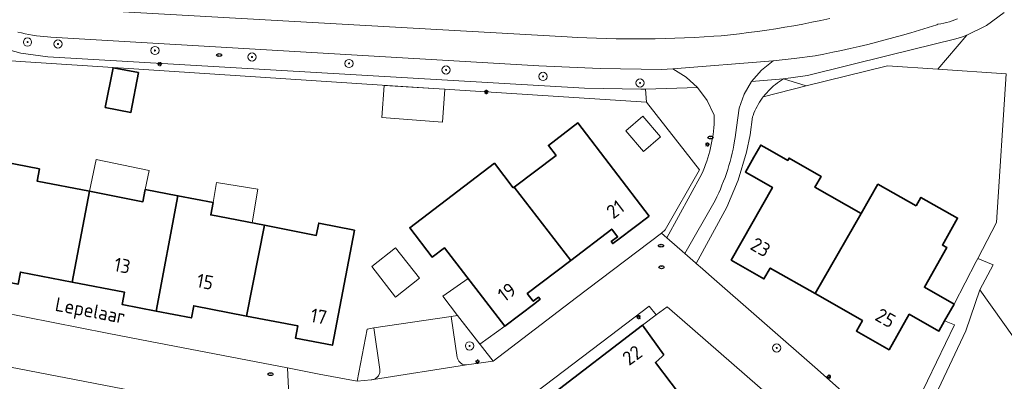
# Model space of a CAD drawing. Header units: metres. Extents: x 152610 to 160096, y 456114 to 462495.
# Tile 620 of 938: x 158727 to 158822, y 460415 to 460450. Entities that reach past the tile are written whole.
import ezdxf
from ezdxf.enums import TextEntityAlignment as Align

# ---------------------------------------------------------------- set-up
doc = ezdxf.new("R2010")
doc.units = ezdxf.units.M
doc.header["$LTSCALE"] = 0.5
doc.layers.get('0').update_dxf_attribs({"linetype": 'CONTINUOUS'})
for name, color, linetype, lineweight in [('B-PV-GR-BEPLANTING_CULTUUR_BOSPLANTSOEN-GV', 251, 'CONTINUOUS', 18), ('B-PV-GR-BEPLANTING_CULTUUR_HEESTERS-GV', 251, 'CONTINUOUS', 18), ('B-PV-GR-BOOM-S', 251, 'CONTINUOUS', 25), ('B-PV-GW-TALUD_KRUIN-G', 251, 'CONTINUOUS', 18), ('B-PV-IE-MEUBILAIR-S', 251, 'CONTINUOUS', 25), ('B-PV-OG-BEBOUWING-GV', 6, 'CONTINUOUS', 35), ('B-PV-OG-BEBOUWING-T18', 1, 'CONTINUOUS', 18), ('B-PV-OG-BEBOUWING_OVERBOUWING-GV', 251, 'CONTINUOUS', 18), ('B-PV-OG-BEBOUWING_SCHUUR-GV', 251, 'CONTINUOUS', 18), ('B-PV-OG-TERREIN_BEGROEID-GV', 251, 'CONTINUOUS', 18), ('B-PV-OG-TOPOGRAFIE-T18', 1, 'CONTINUOUS', 18), ('B-PV-VH-GESLOTENVERHARDING_ASFALT-GV', 251, 'CONTINUOUS', 18), ('B-PV-VH-OPENVERHARDING_BETONSTRAATSTEEN-GV', 251, 'CONTINUOUS', 18), ('B-PV-VH-OPENVERHARDING_TEGEL-GV', 251, 'CONTINUOUS', 18)]:
    doc.layers.add(name, color=color, linetype=linetype, lineweight=lineweight)
doc.styles.add('NLCS-ISO', font='NLCS-ISO.ttf')
doc.styles.add('NLCS-ISO-M750-T18', font='NLCS-ISO.ttf', dxfattribs={"height": 1.35})

# ---------------------------------------------------------------- blocks, each defined once
blk = doc.blocks.new('SIE-MEUBILAIR_PAAL_LICHTMAST-SO')
for points in [[(-0.62, 0), (-1, 0)], [(-0.71, 0.71), (-0.44, 0.44)], [(0, 1), (0, 0.62)], [(0.44, 0.44), (0.71, 0.71)], [(1, 0), (0.62, 0)], [(-0.71, -0.71), (-0.44, -0.44)], [(0, -0.62), (0, -1)], [(0.44, -0.44), (0.71, -0.71)]]:
    blk.add_lwpolyline(points)
blk.add_circle((0, 0), 0.5)
blk = doc.blocks.new('SIE-MEUBILAIR_PUT_RIOOLPUT-SO')
blk.add_ellipse((0, 0), major_axis=(1.25, 0), ratio=0.54)
at = {"style": 'NLCS-ISO'}
blk.add_text('ri', height=0.75, dxfattribs=at).set_placement((-0.04, 0.07), align=Align.MIDDLE_CENTER)
blk = doc.blocks.new('SGR-BOOM_GBKN-SO')
at = {"linetype": 'ByBlock', "lineweight": 18}
h = blk.add_hatch(color=0, dxfattribs=at)
h.dxf.hatch_style = 1
edge = h.paths.add_edge_path()
edge.add_arc((0, 0), 0.25, 0, 360)
at = {"color": 0, "linetype": 'ByBlock', "lineweight": 18}
for radius in [2, 0.25]:
    blk.add_circle((0, 0), radius, dxfattribs=at)
at = {"color": 0, "linetype": 'ByBlock', "lineweight": 18, "style": 'NLCS-ISO'}
blk.add_attdef('SOORT', (2.5, 0), '', height=1.5, dxfattribs=at)

msp = doc.modelspace()

# ---------------------------------------------------------------- linework, layer by layer
at = {"layer": 'B-PV-GR-BEPLANTING_CULTUUR_BOSPLANTSOEN-GV', "flags": 128}
for points in [[(158728.783, 460451.519), (158779.76, 460448.64), (158780.705, 460448.588), (158781.651, 460448.544), (158782.597, 460448.508), (158783.543, 460448.48), (158784.49, 460448.46), (158785.436, 460448.448), (158786.383, 460448.444), (158787.33, 460448.448), (158788.276, 460448.46), (158789.223, 460448.48), (158790.169, 460448.508), (158791.115, 460448.544), (158792.061, 460448.588), (158793.006, 460448.64), (158793.951, 460448.7), (158794.66, 460448.75), (158795.54, 460448.845), (158796.42, 460448.948), (158797.298, 460449.059), (158798.176, 460449.177), (158799.052, 460449.304), (158799.927, 460449.439), (158800.801, 460449.581), (158801.673, 460449.731), (158802.544, 460449.89), (158803.414, 460450.056), (158804.282, 460450.23), (158805.149, 460450.412)], [(158718.693, 460363.189), (158736.346, 460364.84), (158742.508, 460366.492), (158769.764, 460377.24), (158780.202, 460383.41), (158813.028, 460408.978), (158818.323, 460420.212), (158819.666, 460424.171), (158820.969, 460426.584), (158819.466, 460427.187), (158819.315, 460426.895), (158817.185, 460422.794), (158816.264, 460421.167), (158817.205, 460420.778), (158811.991, 460409.931), (158802.434, 460402.398), (158779.481, 460384.571), (158769.011, 460378.865), (158762.511, 460376.279), (158747.855, 460370.433), (158742.219, 460368.185), (158735.931, 460366.473), (158718.717, 460364.915)]]:
    msp.add_lwpolyline(points, dxfattribs=at)
msp.add_lwpolyline([(158726.886, 460447.061), (158724.332, 460447.774), (158724.082, 460446.458), (158726.876, 460446.273), (158738.301, 460445.518), (158738.811, 460445.484), (158761.86, 460443.96), (158787.42, 460442.32), (158787.32, 460443.598), (158786.889, 460443.584), (158781.43, 460443.695), (158729.515, 460446.719)], close=True, dxfattribs=at)
at = {"layer": 'B-PV-GR-BEPLANTING_CULTUUR_HEESTERS-GV', "flags": 128}
for points in [[(158815.592, 460445.526), (158818.428, 460448.807), (158817.885, 460448.612), (158817.334, 460448.444), (158810.93, 460446.864), (158803, 460444.91), (158800.674, 460444.582), (158802.88, 460443.92), (158810.73, 460445.86)], [(158802.88, 460443.92), (158800.674, 460444.582), (158800.475, 460444.459), (158800.28, 460444.33), (158800.089, 460444.194), (158799.903, 460444.051), (158799.723, 460443.902), (158799.547, 460443.748), (158799.377, 460443.587), (158799.213, 460443.42), (158799.054, 460443.248), (158798.901, 460443.071), (158798.754, 460442.889), (158798.721, 460442.846)], [(158793.293, 460442.496), (158792.346, 460443.755), (158787.32, 460443.598), (158787.42, 460442.32), (158791.16, 460437.54), (158792.55, 460435.77), (158789.22, 460429.96), (158788.86, 460429.66), (158789.398, 460429.192), (158792.763, 460435.384), (158792.896, 460435.688), (158793.021, 460435.996), (158793.139, 460436.306), (158793.25, 460436.619), (158793.353, 460436.935), (158793.448, 460437.253), (158793.536, 460437.573), (158793.616, 460437.895), (158793.688, 460438.219), (158793.752, 460438.545), (158793.809, 460438.872), (158793.857, 460439.2), (158793.898, 460439.53), (158793.931, 460439.86), (158793.955, 460440.191), (158793.972, 460440.523), (158793.981, 460440.855), (158793.982, 460441.08)], [(158772.58, 460417.26), (158769.156, 460421.69), (158768.53, 460421.59), (158769.12, 460417.633), (158769.136, 460417.551), (158769.16, 460417.472), (158769.192, 460417.395), (158769.23, 460417.321), (158769.276, 460417.251), (158769.328, 460417.186), (158769.386, 460417.127), (158769.45, 460417.073), (158769.518, 460417.025), (158769.591, 460416.985), (158769.667, 460416.951), (158769.746, 460416.925), (158769.827, 460416.907), (158769.91, 460416.897), (158769.993, 460416.894), (158770.019, 460416.895)], [(158761.627, 460416.468), (158761.06, 460420.48), (158760.403, 460420.371), (158759.44, 460415.33), (158760.79, 460415.46), (158760.864, 460415.466), (158760.938, 460415.479), (158761.019, 460415.501), (158761.098, 460415.53), (158761.174, 460415.567), (158761.246, 460415.61), (158761.313, 460415.661), (158761.376, 460415.717), (158761.432, 460415.779), (158761.483, 460415.846), (158761.527, 460415.918), (158761.563, 460415.994), (158761.593, 460416.072), (158761.615, 460416.153), (158761.629, 460416.236), (158761.635, 460416.32), (158761.634, 460416.404)]]:
    msp.add_lwpolyline(points, close=True, dxfattribs=at)
msp.add_lwpolyline([(158778.03, 460413.84), (158787.03, 460420.74), (158788.368, 460421.747), (158787.69, 460422.59), (158783.9, 460419.73), (158774.01, 460412.2)], dxfattribs=at)
at = {"layer": 'B-PV-GW-TALUD_KRUIN-G', "flags": 128}
msp.add_lwpolyline([(158819.466, 460427.187), (158819.315, 460426.895), (158817.185, 460422.794), (158816.264, 460421.167), (158817.205, 460420.778), (158811.991, 460409.931), (158802.434, 460402.398), (158779.481, 460384.571), (158769.011, 460378.865), (158762.511, 460376.279), (158747.855, 460370.433), (158742.219, 460368.185), (158735.931, 460366.473), (158718.717, 460364.915), (158701.117, 460365.263), (158684.21, 460368.632), (158684.158, 460368.642)], dxfattribs=at)
at = {"layer": 'B-PV-OG-BEBOUWING-GV', "flags": 128}
for points in [[(158738.287, 460445.205), (158735.814, 460445.664), (158735.071, 460441.818), (158737.543, 460441.342)], [(158787.67, 460431.3), (158780.79, 460440.32), (158777.93, 460438.15), (158778.67, 460437.18), (158774.629, 460434.101), (158780.098, 460427.019), (158784.06, 460430.04), (158784.629, 460429.289), (158784.016, 460428.84), (158784.164, 460428.639), (158784.78, 460429.09)], [(158799.348, 460437.681), (158798.474, 460438.177), (158797.815, 460437.011), (158796.997, 460435.564), (158797.869, 460435.069), (158799.61, 460434.08), (158795.63, 460427.04), (158798.79, 460425.22), (158799.39, 460426.28), (158803.747, 460423.799), (158808.205, 460431.553), (158808.179, 460431.568), (158803.71, 460434.1), (158804.31, 460435.15), (158801.21, 460436.91), (158801.087, 460436.693)], [(158728.7, 460435.87), (158725.21, 460436.55), (158723.04, 460425.4), (158726.63, 460424.71), (158726.85, 460425.88), (158731.851, 460424.913), (158733.556, 460433.702), (158728.47, 460434.69)], [(158774.534, 460434.028), (158772.716, 460436.415), (158764.523, 460430.172), (158766.686, 460427.333), (158767.88, 460428.242), (158773.72, 460420.66), (158776.62, 460422.86), (158777.137, 460423.259), (158776.985, 460423.457), (158776.468, 460423.058), (158775.89, 460423.81), (158780.098, 460427.019), (158774.629, 460434.101)], [(158742.1, 460433.268), (158738.94, 460433.88), (158738.71, 460432.7), (158733.556, 460433.702), (158731.851, 460424.913), (158736.93, 460423.93), (158736.7, 460422.75), (158739.982, 460422.113)], [(158813.502, 460432.286), (158809.804, 460434.382), (158808.179, 460431.568), (158808.205, 460431.553), (158803.747, 460423.799), (158808.31, 460421.2), (158807.73, 460420.17), (158810.89, 460418.37), (158812.835, 460421.808), (158815.707, 460420.183), (158816.264, 460421.167), (158817.185, 460422.794), (158814.312, 460424.419), (158816.48, 460428.25), (158816.045, 460428.496), (158817.522, 460431.107), (158813.969, 460433.118)], [(158745.5, 460432.61), (158742.1, 460433.268), (158739.982, 460422.113), (158743.4, 460421.45), (158743.63, 460422.62), (158748.744, 460421.63), (158750.459, 460430.414), (158745.27, 460431.42)], [(158759.19, 460429.95), (158755.72, 460430.62), (158755.48, 460429.44), (158750.459, 460430.414), (158748.744, 460421.63), (158753.7, 460420.67), (158753.47, 460419.48), (158757.04, 460418.81)], [(158789.108, 460417.885), (158787.03, 460420.74), (158778.03, 460413.84), (158780.21, 460411), (158781.17, 460411.74), (158784.208, 460407.777), (158791.331, 460413.146), (158788.28, 460417.12), (158788.924, 460417.715)]]:
    msp.add_lwpolyline(points, close=True, dxfattribs=at)
at = {"layer": 'B-PV-OG-BEBOUWING_OVERBOUWING-GV', "flags": 128}
for points in [[(158767.915, 460443.572), (158762.034, 460443.949), (158761.806, 460440.835), (158767.684, 460440.407)], [(158739.3, 460435.725), (158734.182, 460436.77), (158733.556, 460433.702), (158738.71, 460432.7), (158738.94, 460433.88)], [(158749.818, 460433.899), (158745.824, 460434.562), (158745.5, 460432.61), (158745.27, 460431.42), (158749.277, 460430.643)], [(158773.72, 460420.66), (158770.171, 460425.268), (158767.719, 460423.566), (158769.156, 460421.69), (158771.303, 460418.912)]]:
    msp.add_lwpolyline(points, close=True, dxfattribs=at)
at = {"layer": 'B-PV-OG-BEBOUWING_SCHUUR-GV', "flags": 128}
for points in [[(158788.766, 460438.967), (158787.056, 460440.961), (158785.421, 460439.56), (158787.131, 460437.565)], [(158765.464, 460425.294), (158763.153, 460428.233), (158760.838, 460426.412), (158763.15, 460423.474)]]:
    msp.add_lwpolyline(points, close=True, dxfattribs=at)
at = {"layer": 'B-PV-OG-TERREIN_BEGROEID-GV', "flags": 128}
for points in [[(158822.013, 460451), (158820.319, 460449.742), (158818.428, 460448.807), (158815.592, 460445.526), (158822.23, 460445.07), (158821.29, 460430.7), (158819.466, 460427.187), (158820.969, 460426.584), (158819.666, 460424.171), (158826.33, 460414.78)], [(158826.33, 460414.78), (158819.666, 460424.171), (158818.323, 460420.212), (158813.028, 460408.978)]]:
    msp.add_lwpolyline(points, dxfattribs=at)
at = {"layer": 'B-PV-VH-GESLOTENVERHARDING_ASFALT-GV', "flags": 128}
for points in [[(158805.149, 460450.412), (158804.282, 460450.23), (158803.414, 460450.056), (158802.544, 460449.89), (158801.673, 460449.731), (158800.801, 460449.581), (158799.927, 460449.439), (158799.052, 460449.304), (158798.176, 460449.177), (158797.298, 460449.059), (158796.42, 460448.948), (158795.54, 460448.845), (158794.66, 460448.75), (158793.951, 460448.7), (158793.006, 460448.64), (158792.061, 460448.588), (158791.115, 460448.544), (158790.169, 460448.508), (158789.223, 460448.48), (158788.276, 460448.46), (158787.33, 460448.448), (158786.383, 460448.444), (158785.436, 460448.448), (158784.49, 460448.46), (158783.543, 460448.48), (158782.597, 460448.508), (158781.651, 460448.544), (158780.705, 460448.588), (158779.76, 460448.64), (158728.783, 460451.519)], [(158726.615, 460449.114), (158726.969, 460449.027), (158727.324, 460448.948), (158727.682, 460448.877), (158728.041, 460448.814), (158728.402, 460448.758), (158728.763, 460448.711), (158729.126, 460448.671), (158729.489, 460448.64), (158729.798, 460448.619), (158777.023, 460445.832), (158782.944, 460445.597), (158788.869, 460445.499), (158789.425, 460445.536), (158789.983, 460445.55), (158799.671, 460446.313), (158801.707, 460446.555), (158803.74, 460446.816), (158804.592, 460446.98), (158805.442, 460447.152), (158806.29, 460447.333), (158807.137, 460447.52), (158807.982, 460447.716), (158808.825, 460447.92), (158809.666, 460448.131), (158810.506, 460448.35), (158811.343, 460448.576), (158812.178, 460448.811), (158813.011, 460449.053), (158813.841, 460449.302), (158814.67, 460449.56), (158815.495, 460449.825), (158815.621, 460449.866), (158815.898, 460449.917), (158816.174, 460449.975), (158816.448, 460450.041), (158816.72, 460450.115), (158816.99, 460450.197), (158817.257, 460450.286), (158817.522, 460450.383)]]:
    msp.add_lwpolyline(points, dxfattribs=at)
at = {"layer": 'B-PV-VH-OPENVERHARDING_BETONSTRAATSTEEN-GV', "flags": 128}
for points in [[(158798.541, 460445.426), (158799.671, 460446.313), (158789.983, 460445.55), (158791.249, 460444.764), (158792.346, 460443.755), (158793.293, 460442.496), (158793.982, 460441.08), (158793.981, 460440.855), (158793.972, 460440.523), (158793.955, 460440.191), (158793.931, 460439.86), (158793.898, 460439.53), (158793.857, 460439.2), (158793.809, 460438.872), (158793.752, 460438.545), (158793.688, 460438.219), (158793.616, 460437.895), (158793.536, 460437.573), (158793.448, 460437.253), (158793.353, 460436.935), (158793.25, 460436.619), (158793.139, 460436.306), (158793.021, 460435.996), (158792.896, 460435.688), (158792.763, 460435.384), (158789.398, 460429.192), (158791.139, 460427.675), (158794.056, 460432.813), (158794.235, 460433.177), (158794.406, 460433.545), (158794.57, 460433.916), (158794.727, 460434.291), (158794.876, 460434.668), (158795.019, 460435.048), (158795.153, 460435.431), (158795.28, 460435.817), (158795.399, 460436.205), (158795.51, 460436.595), (158795.614, 460436.987), (158795.71, 460437.381), (158795.799, 460437.778), (158795.879, 460438.175), (158795.952, 460438.575), (158796.006, 460438.906), (158796.136, 460439.893), (158796.38, 460441.745), (158796.865, 460443.102), (158797.595, 460444.345)], [(158769.12, 460417.633), (158768.53, 460421.59), (158761.06, 460420.48), (158761.627, 460416.468), (158761.634, 460416.404), (158761.635, 460416.32), (158761.629, 460416.236), (158761.615, 460416.153), (158761.593, 460416.072), (158761.563, 460415.994), (158761.527, 460415.918), (158761.483, 460415.846), (158761.432, 460415.779), (158761.376, 460415.717), (158761.313, 460415.661), (158761.246, 460415.61), (158761.174, 460415.567), (158761.098, 460415.53), (158761.019, 460415.501), (158770.019, 460416.895), (158769.993, 460416.894), (158769.91, 460416.897), (158769.827, 460416.907), (158769.746, 460416.925), (158769.667, 460416.951), (158769.591, 460416.985), (158769.518, 460417.025), (158769.45, 460417.073), (158769.386, 460417.127), (158769.328, 460417.186), (158769.276, 460417.251), (158769.23, 460417.321), (158769.192, 460417.395), (158769.16, 460417.472), (158769.136, 460417.551)]]:
    msp.add_lwpolyline(points, close=True, dxfattribs=at)
for points in [[(158806.91, 460413.84), (158803.96, 460416.45), (158793.44, 460425.64), (158792.84, 460426.19), (158792.22, 460426.732), (158792.159, 460426.786), (158791.139, 460427.675), (158789.398, 460429.192), (158788.86, 460429.66), (158780.65, 460423.44), (158772.58, 460417.26), (158770.019, 460416.895), (158761.019, 460415.501), (158760.938, 460415.479), (158760.864, 460415.466), (158760.79, 460415.46), (158759.44, 460415.33), (158755.76, 460416.01), (158752.688, 460416.605), (158752.817, 460413.927)], [(158724.87, 460416.89), (158736.778, 460414.582), (158740.07, 460413.95), (158746.79, 460412.66), (158747.6, 460412.49), (158750.285, 460411.968), (158752.936, 460411.452), (158752.91, 460411.992), (158752.817, 460413.927), (158752.688, 460416.605), (158739.424, 460419.172), (158735.25, 460419.98), (158719.53, 460423.073)], [(158774.01, 460412.2), (158783.9, 460419.73), (158787.69, 460422.59), (158788.368, 460421.747), (158789.41, 460422.53), (158790.86, 460421.28), (158800.69, 460412.71)]]:
    msp.add_lwpolyline(points, dxfattribs=at)
at = {"layer": 'B-PV-VH-OPENVERHARDING_TEGEL-GV', "flags": 128}
for points in [[(158817.522, 460450.383), (158817.257, 460450.286), (158816.99, 460450.197), (158816.72, 460450.115), (158816.448, 460450.041), (158816.174, 460449.975), (158815.898, 460449.917), (158815.621, 460449.866), (158815.495, 460449.825), (158814.67, 460449.56), (158813.841, 460449.302), (158813.011, 460449.053), (158812.178, 460448.811), (158811.343, 460448.576), (158810.506, 460448.35), (158809.666, 460448.131), (158808.825, 460447.92), (158807.982, 460447.716), (158807.137, 460447.52), (158806.29, 460447.333), (158805.442, 460447.152), (158804.592, 460446.98), (158803.74, 460446.816), (158801.707, 460446.555), (158799.671, 460446.313), (158798.541, 460445.426), (158797.595, 460444.345), (158800.674, 460444.582), (158803, 460444.91), (158810.93, 460446.864), (158817.334, 460448.444), (158817.885, 460448.612), (158818.428, 460448.807), (158820.319, 460449.742), (158822.013, 460451)], [(158724.332, 460447.774), (158726.886, 460447.061), (158729.515, 460446.719), (158781.43, 460443.695), (158786.889, 460443.584), (158787.32, 460443.598), (158792.346, 460443.755), (158791.249, 460444.764), (158789.983, 460445.55), (158789.425, 460445.536), (158788.869, 460445.499), (158782.944, 460445.597), (158777.023, 460445.832), (158729.798, 460448.619), (158729.489, 460448.64), (158729.126, 460448.671), (158728.763, 460448.711), (158728.402, 460448.758), (158728.041, 460448.814), (158727.682, 460448.877), (158727.324, 460448.948), (158726.969, 460449.027), (158726.615, 460449.114)]]:
    msp.add_lwpolyline(points, dxfattribs=at)
msp.add_lwpolyline([(158800.475, 460444.459), (158800.674, 460444.582), (158797.595, 460444.345), (158796.865, 460443.102), (158796.38, 460441.745), (158796.136, 460439.893), (158796.006, 460438.906), (158795.952, 460438.575), (158795.879, 460438.175), (158795.799, 460437.778), (158795.71, 460437.381), (158795.614, 460436.987), (158795.51, 460436.595), (158795.399, 460436.205), (158795.28, 460435.817), (158795.153, 460435.431), (158795.019, 460435.048), (158794.876, 460434.668), (158794.727, 460434.291), (158794.57, 460433.916), (158794.406, 460433.545), (158794.235, 460433.177), (158794.056, 460432.813), (158791.139, 460427.675), (158792.159, 460426.786), (158792.22, 460426.732), (158795.209, 460432.16), (158796.305, 460434.77), (158797.109, 460437.484), (158797.453, 460439.183), (158797.683, 460440.901), (158797.737, 460441.053), (158797.821, 460441.271), (158797.913, 460441.487), (158798.013, 460441.699), (158798.119, 460441.907), (158798.233, 460442.112), (158798.353, 460442.313), (158798.48, 460442.509), (158798.614, 460442.701), (158798.721, 460442.846), (158798.754, 460442.889), (158798.901, 460443.071), (158799.054, 460443.248), (158799.213, 460443.42), (158799.377, 460443.587), (158799.547, 460443.748), (158799.723, 460443.902), (158799.903, 460444.051), (158800.089, 460444.194), (158800.28, 460444.33)], close=True, dxfattribs=at)

# ---------------------------------------------------------------- block references
at = {"layer": 'B-PV-GR-BOOM-S', "xscale": 0.2, "yscale": 0.2, "zscale": 0.2}
for p in [(158727.544, 460448.144), (158730.491, 460447.958), (158739.876, 460447.33), (158749.261, 460446.701), (158758.645, 460446.073), (158768.03, 460445.445), (158777.415, 460444.817), (158786.799, 460444.188), (158770.307, 460418.744), (158800.02, 460418.54)]:
    msp.add_blockref('SGR-BOOM_GBKN-SO', p, dxfattribs=at)
at = {"layer": 'B-PV-IE-MEUBILAIR-S', "xscale": 0.2, "yscale": 0.2, "zscale": 0.2}
for name, p in [('SIE-MEUBILAIR_PUT_RIOOLPUT-SO', (158746.087, 460446.892)), ('SIE-MEUBILAIR_PAAL_LICHTMAST-SO', (158740.333, 460446.016)), ('SIE-MEUBILAIR_PAAL_LICHTMAST-SO', (158771.923, 460443.316)), ('SIE-MEUBILAIR_PUT_RIOOLPUT-SO', (158793.622, 460438.904)), ('SIE-MEUBILAIR_PAAL_LICHTMAST-SO', (158793.319, 460438.236)), ('SIE-MEUBILAIR_PUT_RIOOLPUT-SO', (158788.83, 460428.44)), ('SIE-MEUBILAIR_PUT_RIOOLPUT-SO', (158788.88, 460426.35)), ('SIE-MEUBILAIR_PAAL_LICHTMAST-SO', (158786.656, 460421.529)), ('SIE-MEUBILAIR_PAAL_LICHTMAST-SO', (158771.072, 460417.218)), ('SIE-MEUBILAIR_PUT_RIOOLPUT-SO', (158751.06, 460416.01)), ('SIE-MEUBILAIR_PAAL_LICHTMAST-SO', (158805.068, 460415.764))]:
    msp.add_blockref(name, p, dxfattribs=at)

# ---------------------------------------------------------------- texts
at = {"layer": 'B-PV-OG-BEBOUWING-T18', "style": 'NLCS-ISO-M750-T18'}
for s, rotation, p in [('21', 37.2, (158784.406, 460431.961)), ('23', 330, (158798.458, 460428.296)), ('13', 349, (158736.714, 460426.518)), ('15', 349, (158744.729, 460424.954)), ('19', 37.2, (158773.915, 460423.949)), ('17', 349.3, (158755.716, 460421.602)), ('25', 330.3, (158810.547, 460421.442)), ('22', 36, (158786.048, 460417.841))]:
    msp.add_text(s, height=1.35, rotation=rotation, dxfattribs=at).set_placement(p, align=Align.MIDDLE)
at = {"layer": 'B-PV-OG-TOPOGRAFIE-T18', "style": 'NLCS-ISO-M750-T18'}
msp.add_text('Lepelaar', height=1.35, rotation=349.2, dxfattribs=at).set_placement((158733.58, 460421.979), align=Align.MIDDLE)

doc.saveas('drawing.dxf')
